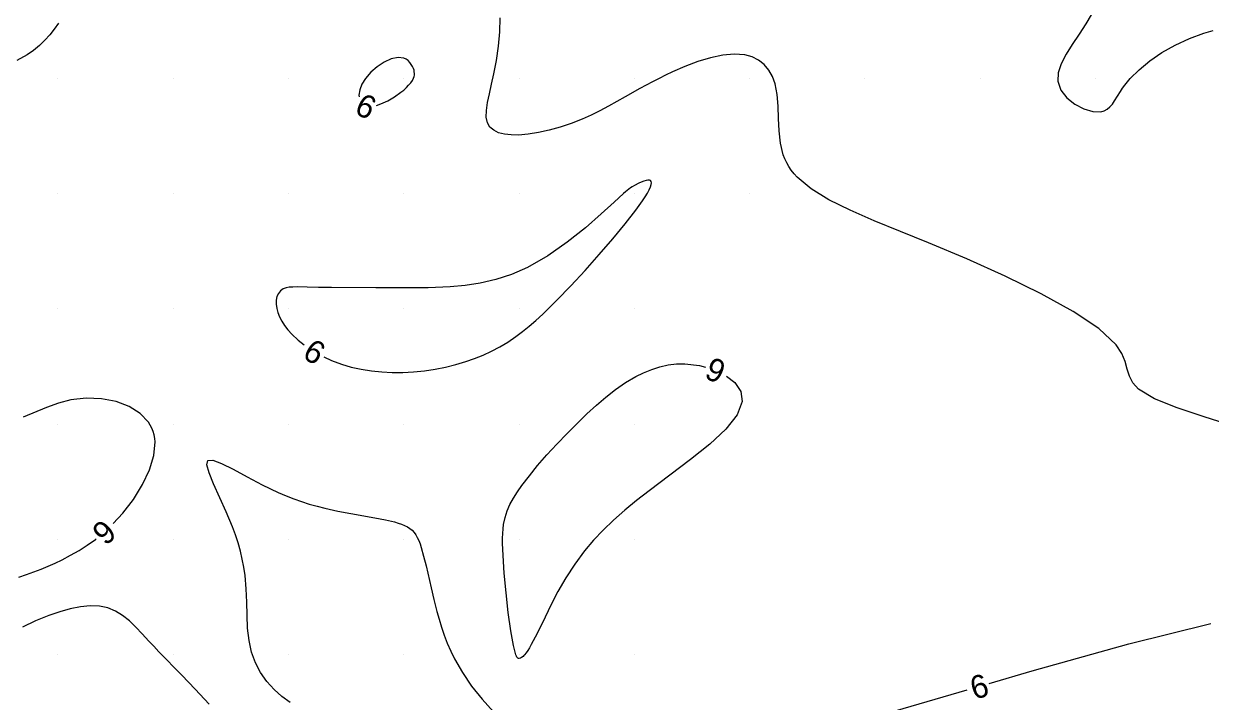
# Model space of a CAD drawing. Extents: x 2602990 to 2605851, y 618069 to 619180.
# Drawn here: x 2603847 to 2603950, y 618726 to 618784.7 of the extents above; entities that cross this region are included whole.
import ezdxf

# ---------------------------------------------------------------- set-up
doc = ezdxf.new("R2010")
doc.units = 0
for name, color, linetype in [('DTM Contours Major', 7, 'Continuous'), ('DTM Contours Minor', 7, 'Continuous'), ('DTM Contours Minor Text', 7, 'Continuous'), ('Exist DTM QL2 LIDAR Elevation Point', 7, 'Continuous')]:
    doc.layers.add(name, color=color, linetype=linetype)

msp = doc.modelspace()

# ---------------------------------------------------------------- linework, layer by layer
at = {"layer": 'DTM Contours Major'}
msp.add_lwpolyline([(2603939.63, 618785.51), (2603939.15, 618784.71), (2603938.57, 618783.82), (2603937.98, 618782.94), (2603937.45, 618782.08), (2603937.03, 618781.26), (2603936.77, 618780.48), (2603936.72, 618779.75), (2603936.98, 618778.97), (2603937.5, 618778.29), (2603938.2, 618777.74), (2603938.99, 618777.34), (2603939.77, 618777.12), (2603940.46, 618777.1), (2603940.76, 618777.18), (2603941.02, 618777.32), (2603941.25, 618777.52), (2603941.46, 618777.76), (2603941.66, 618778.04), (2603942.18, 618778.86), (2603942.35, 618779.13), (2603942.55, 618779.41), (2603942.77, 618779.69), (2603943.02, 618779.98), (2603943.78, 618780.74), (2603944.7, 618781.5), (2603945.76, 618782.22), (2603946.92, 618782.88), (2603948.14, 618783.46), (2603949.39, 618783.92), (2603950.2, 618784.15)], dxfattribs=at)
at = {"layer": 'DTM Contours Minor'}
for points in [[(2603850.05, 618784.77), (2603849.68, 618784.26), (2603849.28, 618783.77), (2603848.86, 618783.3), (2603848.39, 618782.85), (2603847.89, 618782.42), (2603847.33, 618782.03), (2603846.43, 618781.54)], [(2603951.96, 618749.84), (2603949.44, 618750.65), (2603947.09, 618751.43), (2603945.11, 618752.2), (2603943.72, 618753.04), (2603943.24, 618753.59), (2603942.94, 618754.17), (2603942.75, 618754.79), (2603942.56, 618755.45), (2603942.27, 618756.15), (2603941.8, 618756.89), (2603940.3, 618758.3), (2603938.07, 618759.79), (2603935.29, 618761.32), (2603932.15, 618762.85), (2603928.83, 618764.33), (2603925.51, 618765.73), (2603923.07, 618766.71), (2603920.79, 618767.65), (2603918.71, 618768.56), (2603916.88, 618769.47), (2603915.34, 618770.42), (2603914.13, 618771.42), (2603913.86, 618771.72), (2603913.61, 618772.03), (2603913.39, 618772.35), (2603913.21, 618772.68), (2603913.05, 618773.02), (2603912.91, 618773.37), (2603912.67, 618774.38), (2603912.55, 618775.44), (2603912.5, 618776.51), (2603912.47, 618777.58), (2603912.39, 618778.59), (2603912.22, 618779.51), (2603911.99, 618780.15), (2603911.67, 618780.71), (2603911.26, 618781.19), (2603910.78, 618781.57), (2603910.22, 618781.85), (2603909.59, 618782.03), (2603908.66, 618782.1), (2603907.66, 618782.01), (2603906.59, 618781.78), (2603905.49, 618781.44), (2603904.38, 618781.02), (2603903.3, 618780.55), (2603902.71, 618780.27), (2603902.14, 618779.99), (2603901.58, 618779.7), (2603901.03, 618779.41), (2603900.48, 618779.11), (2603899.21, 618778.39), (2603898.48, 618777.98), (2603897.75, 618777.57), (2603897, 618777.18), (2603896.24, 618776.8), (2603895.47, 618776.45), (2603894.53, 618776.08), (2603893.57, 618775.76), (2603892.62, 618775.49), (2603891.69, 618775.29), (2603890.8, 618775.15), (2603889.96, 618775.08), (2603889.31, 618775.09), (2603888.73, 618775.15), (2603888.22, 618775.28), (2603887.8, 618775.49), (2603887.47, 618775.76), (2603887.25, 618776.13), (2603887.15, 618776.62), (2603887.16, 618777.21), (2603887.26, 618777.89), (2603887.42, 618778.65), (2603887.61, 618779.48), (2603887.82, 618780.37), (2603888.04, 618781.55), (2603888.21, 618782.78), (2603888.32, 618784.02), (2603888.35, 618785.23)], [(2603880.85, 618780.85), (2603880.76, 618781.02), (2603880.65, 618781.2), (2603880.52, 618781.38), (2603880.37, 618781.53), (2603880.2, 618781.66), (2603880, 618781.75), (2603879.5, 618781.8), (2603878.91, 618781.67), (2603878.29, 618781.39), (2603877.69, 618780.99), (2603877.13, 618780.52), (2603876.67, 618779.99), (2603876.37, 618779.49), (2603876.18, 618779), (2603876.11, 618778.54), (2603876.12, 618778.38)], [(2603877.62, 618777.65), (2603878.02, 618777.78), (2603878.61, 618778.05), (2603879.19, 618778.39), (2603879.74, 618778.78), (2603879.99, 618778.98), (2603880.22, 618779.19), (2603880.42, 618779.4), (2603880.6, 618779.61), (2603880.74, 618779.81), (2603880.85, 618780), (2603880.9, 618780.14), (2603880.92, 618780.28), (2603880.92, 618780.42), (2603880.91, 618780.56), (2603880.89, 618780.7), (2603880.85, 618780.85)], [(2603873.05, 618755.85), (2603873.74, 618755.54), (2603874.58, 618755.22), (2603875.43, 618754.96), (2603876.31, 618754.77), (2603877.19, 618754.63), (2603878.09, 618754.54), (2603879, 618754.5), (2603879.91, 618754.5), (2603880.85, 618754.55), (2603881.79, 618754.64), (2603882.71, 618754.78), (2603883.62, 618754.95), (2603884.51, 618755.17), (2603885.38, 618755.43), (2603886.14, 618755.69), (2603886.89, 618756), (2603887.61, 618756.33), (2603888.33, 618756.71), (2603889.03, 618757.13), (2603889.72, 618757.6), (2603890.3, 618758.03), (2603890.87, 618758.5), (2603891.46, 618759.01), (2603892.05, 618759.55), (2603892.65, 618760.13), (2603893.27, 618760.75), (2603894.48, 618762), (2603895.72, 618763.34), (2603896.95, 618764.71), (2603898.13, 618766.07), (2603899.2, 618767.37), (2603900.12, 618768.56), (2603900.42, 618768.98), (2603900.69, 618769.36), (2603900.93, 618769.72), (2603901.13, 618770.05), (2603901.28, 618770.34), (2603901.4, 618770.59), (2603901.46, 618770.78), (2603901.48, 618770.93), (2603901.47, 618771.05), (2603901.41, 618771.13), (2603901.31, 618771.17), (2603901.16, 618771.16), (2603901.01, 618771.14), (2603900.81, 618771.08), (2603900.6, 618770.99), (2603900.38, 618770.89), (2603900, 618770.7)], [(2603900, 618770.7), (2603899.82, 618770.59), (2603899.66, 618770.49), (2603899.52, 618770.39), (2603899.38, 618770.28), (2603899.23, 618770.15), (2603899.06, 618770), (2603898.26, 618769.26), (2603897.13, 618768.24), (2603895.75, 618767.04), (2603894.17, 618765.79), (2603892.48, 618764.61), (2603890.74, 618763.6), (2603889.35, 618762.99), (2603887.98, 618762.54), (2603886.63, 618762.23), (2603885.31, 618762.03), (2603884.01, 618761.91), (2603882.75, 618761.85), (2603882.1, 618761.84), (2603881.46, 618761.83), (2603880.19, 618761.83), (2603877.57, 618761.84), (2603873.72, 618761.85), (2603872.6, 618761.86), (2603871.62, 618761.88), (2603870.75, 618761.91), (2603870.38, 618761.9), (2603870.06, 618761.88), (2603869.78, 618761.83), (2603869.54, 618761.73), (2603869.3, 618761.57), (2603869.12, 618761.35), (2603868.99, 618761.08), (2603868.93, 618760.76), (2603868.92, 618760.41), (2603868.97, 618760.03), (2603869.07, 618759.68), (2603869.22, 618759.32), (2603869.42, 618758.94), (2603869.66, 618758.56), (2603869.95, 618758.19), (2603870.29, 618757.81), (2603870.84, 618757.29), (2603871.35, 618756.9)], [(2603889.71, 618730), (2603889.5, 618730.83), (2603889.27, 618732.1), (2603889.06, 618733.67), (2603888.87, 618735.38), (2603888.71, 618737.08), (2603888.61, 618738.61), (2603888.58, 618739.16), (2603888.57, 618739.66), (2603888.56, 618740.12), (2603888.58, 618740.54), (2603888.61, 618740.94), (2603888.66, 618741.32), (2603888.79, 618741.92), (2603888.97, 618742.49), (2603889.21, 618743.04), (2603889.51, 618743.58), (2603889.85, 618744.13), (2603890.24, 618744.7), (2603890.89, 618745.54), (2603891.61, 618746.43), (2603892.41, 618747.34), (2603893.26, 618748.27), (2603894.16, 618749.2), (2603895.08, 618750.13), (2603895.88, 618750.9), (2603896.7, 618751.65), (2603897.53, 618752.36), (2603898.37, 618753.02), (2603899.24, 618753.61), (2603900.12, 618754.13), (2603900.8, 618754.47), (2603901.5, 618754.76), (2603902.21, 618754.98), (2603902.92, 618755.14), (2603903.65, 618755.23), (2603904.39, 618755.25), (2603905.64, 618755.11), (2603906.18, 618754.96)], [(2603908, 618754.17), (2603908.7, 618753.62), (2603909.22, 618752.84), (2603909.35, 618751.97), (2603908.91, 618750.82), (2603907.93, 618749.58), (2603906.54, 618748.28), (2603904.87, 618746.95), (2603901.27, 618744.24), (2603900.19, 618743.39), (2603899.16, 618742.55), (2603898.19, 618741.7), (2603897.29, 618740.83), (2603896.45, 618739.95), (2603895.68, 618739.04), (2603894.82, 618737.87), (2603894.05, 618736.68), (2603893.37, 618735.49), (2603892.78, 618734.36), (2603892.25, 618733.29), (2603891.59, 618731.93), (2603891.4, 618731.55), (2603891.23, 618731.21), (2603891.06, 618730.91), (2603890.9, 618730.63), (2603890.76, 618730.4), (2603890.61, 618730.19), (2603890.47, 618730.02), (2603890.4, 618729.95), (2603890.34, 618729.88), (2603890.22, 618729.79), (2603890.11, 618729.72), (2603890, 618729.68), (2603889.95, 618729.7), (2603889.9, 618729.72), (2603889.86, 618729.76), (2603889.81, 618729.82), (2603889.76, 618729.9), (2603889.71, 618730)], [(2603854.8, 618741.39), (2603855.62, 618742.28), (2603856.55, 618743.49), (2603857.33, 618744.77), (2603857.94, 618746.05), (2603858.32, 618747.3), (2603858.42, 618748.47), (2603858.39, 618748.78), (2603858.34, 618749.09), (2603858.26, 618749.38), (2603858.15, 618749.66), (2603858.01, 618749.93), (2603857.85, 618750.18), (2603857.13, 618750.93), (2603856.18, 618751.53), (2603855.04, 618751.96), (2603853.78, 618752.21), (2603852.45, 618752.27), (2603851.11, 618752.12), (2603850.04, 618751.83), (2603849, 618751.45), (2603846.98, 618750.61)], [(2603870.15, 618725.89), (2603869.43, 618726.41), (2603868.75, 618727.01), (2603868.12, 618727.71), (2603867.58, 618728.48), (2603867.12, 618729.32), (2603866.79, 618730.24), (2603866.57, 618731.25), (2603866.45, 618732.32), (2603866.4, 618733.44), (2603866.37, 618734.58), (2603866.33, 618735.74), (2603866.23, 618736.9), (2603866.13, 618737.61), (2603865.99, 618738.31), (2603865.83, 618739.01), (2603865.63, 618739.71), (2603865.4, 618740.4), (2603865.15, 618741.1), (2603864.6, 618742.42), (2603863.49, 618744.83), (2603863.1, 618745.78), (2603862.91, 618746.48), (2603862.99, 618746.87), (2603863.43, 618746.9), (2603864.19, 618746.61), (2603865.2, 618746.1), (2603866.4, 618745.45), (2603867.72, 618744.75), (2603869.11, 618744.08), (2603869.78, 618743.79), (2603870.46, 618743.53), (2603871.13, 618743.29), (2603871.8, 618743.08), (2603872.48, 618742.89), (2603873.15, 618742.72), (2603874.29, 618742.46), (2603875.41, 618742.25), (2603877.49, 618741.89), (2603878.41, 618741.71), (2603879.2, 618741.53), (2603879.52, 618741.44), (2603879.81, 618741.34), (2603880.07, 618741.23), (2603880.31, 618741.11), (2603880.52, 618740.97), (2603880.71, 618740.81), (2603880.89, 618740.62), (2603881.04, 618740.41), (2603881.17, 618740.17), (2603881.29, 618739.91), (2603881.41, 618739.62), (2603881.51, 618739.31), (2603881.72, 618738.56), (2603881.93, 618737.72), (2603882.37, 618735.83), (2603882.61, 618734.81), (2603882.87, 618733.78), (2603883.07, 618733.09), (2603883.28, 618732.4), (2603883.51, 618731.72), (2603883.77, 618731.03), (2603884.07, 618730.34), (2603884.4, 618729.65), (2603885.09, 618728.47), (2603885.88, 618727.3), (2603886.79, 618726.16), (2603887.77, 618725.07)], [(2603846.6, 618736.75), (2603847.26, 618736.97), (2603847.9, 618737.21), (2603848.53, 618737.45), (2603849.15, 618737.71), (2603849.76, 618737.97), (2603850.37, 618738.26), (2603851.1, 618738.64), (2603851.83, 618739.05), (2603852.54, 618739.51), (2603853.25, 618740.01), (2603853.31, 618740.06)], [(2603863.11, 618725.72), (2603861.89, 618727.04), (2603860.74, 618728.24), (2603858.76, 618730.28), (2603858.32, 618730.75), (2603857.89, 618731.2), (2603857.31, 618731.83), (2603856.75, 618732.42), (2603856.19, 618732.96), (2603855.61, 618733.43), (2603854.99, 618733.81), (2603854.32, 618734.08), (2603853.59, 618734.23), (2603852.8, 618734.26), (2603851.95, 618734.18), (2603851.07, 618734), (2603850.15, 618733.75), (2603849.21, 618733.43), (2603848.05, 618732.95), (2603846.91, 618732.41)], [(2603930.78, 618727.53), (2603934.5, 618728.61), (2603942.9, 618730.96), (2603950, 618732.73)], [(2603916.87, 618723.48), (2603928.86, 618726.97)]]:
    msp.add_lwpolyline(points, dxfattribs=at)
at = {"layer": 'Exist DTM QL2 LIDAR Elevation Point'}
for p, q in [((2603850, 618780), (2603850, 618780)), ((2603860, 618780), (2603860, 618780)), ((2603870, 618780), (2603870, 618780)), ((2603880, 618780), (2603880, 618780)), ((2603890, 618780), (2603890, 618780)), ((2603900, 618780), (2603900, 618780)), ((2603910, 618780), (2603910, 618780)), ((2603920, 618780), (2603920, 618780)), ((2603930, 618780), (2603930, 618780)), ((2603940, 618780), (2603940, 618780)), ((2603850, 618770), (2603850, 618770)), ((2603860, 618770), (2603860, 618770)), ((2603870, 618770), (2603870, 618770)), ((2603880, 618770), (2603880, 618770)), ((2603890, 618770), (2603890, 618770)), ((2603900, 618770), (2603900, 618770)), ((2603910, 618770), (2603910, 618770)), ((2603850, 618760), (2603850, 618760)), ((2603860, 618760), (2603860, 618760)), ((2603870, 618760), (2603870, 618760)), ((2603880, 618760), (2603880, 618760)), ((2603890, 618760), (2603890, 618760)), ((2603900, 618760), (2603900, 618760)), ((2603850, 618750), (2603850, 618750)), ((2603860, 618750), (2603860, 618750)), ((2603870, 618750), (2603870, 618750)), ((2603880, 618750), (2603880, 618750)), ((2603890, 618750), (2603890, 618750)), ((2603900, 618750), (2603900, 618750)), ((2603850, 618740), (2603850, 618740)), ((2603860, 618740), (2603860, 618740)), ((2603870, 618740), (2603870, 618740)), ((2603880, 618740), (2603880, 618740)), ((2603890, 618740), (2603890, 618740)), ((2603900, 618740), (2603900, 618740)), ((2603850, 618730), (2603850, 618730)), ((2603860, 618730), (2603860, 618730)), ((2603870, 618730), (2603870, 618730)), ((2603880, 618730), (2603880, 618730)), ((2603890, 618730), (2603890, 618730)), ((2603900, 618730), (2603900, 618730))]:
    msp.add_line(p, q, dxfattribs=at)

# ---------------------------------------------------------------- texts
at = {"layer": 'DTM Contours Minor Text'}
for rotation, p in [(333.8942, (2603875.61, 618777)), (328.6022, (2603871.1, 618755.82)), (156.622, (2603908.12, 618755.3)), (221.7593, (2603853.9, 618741.88)), (16.2247, (2603929.48, 618726.1))]:
    msp.add_text('6', height=2, rotation=rotation, dxfattribs=at).set_placement(p)

doc.saveas('drawing.dxf')
